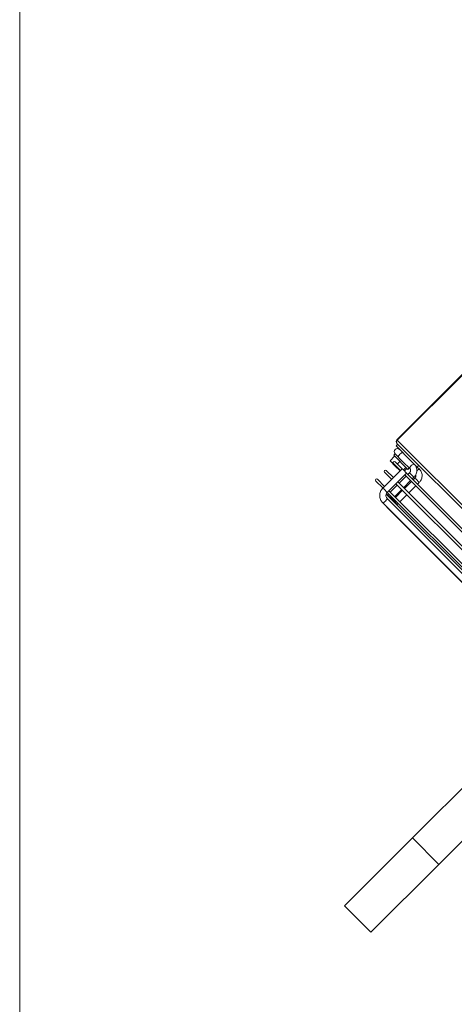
# Model space of a CAD drawing. Header units: millimetres. Extents: x -96593 to 66336, y -23969 to 7139.
# Tile 611 of 656: x 3466 to 3496, y 6707 to 6774. Entities that reach past the tile are written whole.
import ezdxf

# ---------------------------------------------------------------- set-up
doc = ezdxf.new("R2010")
doc.units = ezdxf.units.MM
doc.layers.add('mm_wentylacja_bloki', color=7, linetype='Continuous', lineweight=18)

# ---------------------------------------------------------------- blocks, each defined once
blk = doc.blocks.new('W_Gorny')
at = {"color": 7, "linetype": 'Continuous', "lineweight": 13}
for p, q in [((143.801, 251.724), (146.801, 251.724)), ((143.801, 244.007), (143.801, 251.724)), ((146.801, 244.007), (146.801, 251.724)), ((146.801, 244.007), (143.801, 244.007)), ((143.801, 230.641), (143.801, 244.007)), ((146.801, 230.641), (146.801, 244.007)), ((166.905, 226.124), (156.584, 226.124)), ((156.605, 225.924), (167.871, 225.924)), ((167.05, 226.624), (157.116, 226.624)), ((167.586, 226.614), (157.174, 226.614)), ((166.967, 226.114), (167.586, 226.114)), ((167.148, 226.614), (167.05, 226.624)), ((167.05, 226.624), (167.08, 226.614)), ((167.15, 225.874), (167.147, 225.924)), ((167.751, 225.874), (167.748, 225.924)), ((167.915, 225.774), (156.6, 225.774)), ((156.6, 225.574), (167.902, 225.574)), ((166.65, 225.874), (166.65, 225.774)), ((166.65, 225.874), (167.007, 225.874)), ((166.65, 225.574), (166.65, 224.774)), ((167.007, 225.874), (167.15, 225.874)), ((167.15, 225.774), (167.15, 225.874)), ((167.15, 224.774), (167.15, 225.574)), ((167.251, 225.874), (167.251, 225.774)), ((167.751, 225.874), (167.251, 225.874)), ((167.251, 225.574), (167.251, 224.774)), ((167.751, 225.774), (167.751, 225.874)), ((167.751, 224.774), (167.751, 225.574)), ((167.902, 225.764), (167.902, 223.564)), ((167.902, 225.764), (168.259, 225.764)), ((168.259, 225.764), (168.402, 225.764)), ((168.402, 223.564), (168.402, 225.764)), ((168.402, 225.574), (169.201, 225.574)), ((169.201, 225.774), (168.417, 225.774)), ((167.902, 224.774), (156.6, 224.774)), ((156.6, 224.574), (167.902, 224.574)), ((166.65, 224.574), (166.65, 223.774)), ((167.15, 223.774), (167.15, 224.574)), ((167.251, 224.574), (167.251, 223.774)), ((167.751, 223.774), (167.751, 224.574)), ((169.201, 224.774), (168.402, 224.774)), ((168.402, 224.574), (169.201, 224.574)), ((167.902, 223.774), (157.246, 223.774)), ((157.246, 223.574), (167.902, 223.574)), ((166.65, 223.574), (166.65, 223.374)), ((167.15, 223.374), (167.15, 223.574)), ((167.251, 223.574), (167.251, 223.374)), ((167.751, 223.374), (167.751, 223.574)), ((167.902, 223.564), (168.259, 223.564)), ((168.155, 223.564), (168.155, 223.284)), ((168.253, 223.564), (168.253, 223.284)), ((168.259, 223.564), (168.402, 223.564)), ((168.402, 223.814), (168.946, 223.814)), ((169.201, 223.774), (168.402, 223.774)), ((168.402, 223.574), (169.201, 223.574)), ((168.946, 223.814), (168.946, 223.774)), ((168.946, 223.814), (169.542, 223.814)), ((168.946, 223.574), (168.946, 223.284)), ((169.542, 223.814), (169.542, 223.284)), ((166.65, 223.374), (167.007, 223.374)), ((167.007, 223.374), (167.15, 223.374)), ((167.751, 223.374), (167.251, 223.374)), ((168.799, 223.124), (167.953, 223.124)), ((168.048, 223.284), (168.048, 223.124)), ((169.648, 223.284), (168.048, 223.284)), ((169.639, 223.124), (168.799, 223.124)), ((169.661, 223.124), (169.639, 223.124)), ((169.648, 223.124), (169.648, 223.284)), ((158.412, 222.424), (170.101, 222.424)), ((170.301, 222.224), (158.518, 222.224)), ((167.351, 222.624), (167.648, 222.624)), ((167.648, 222.624), (167.648, 222.424)), ((167.953, 222.624), (167.648, 222.624)), ((167.953, 222.624), (168.269, 222.624)), ((170.048, 222.624), (168.269, 222.624)), ((170.048, 222.424), (170.048, 222.624)), ((170.101, 222.424), (170.148, 222.424)), ((170.301, 214.424), (170.301, 222.224)), ((170.348, 222.224), (170.301, 222.224)), ((170.348, 214.27), (170.348, 222.224))]:
    blk.add_line(p, q, dxfattribs=at)
at = {"color": 7, "linetype": 'Continuous', "lineweight": 13, "flags": 128}
for points in [[(167.586, 226.114), (167.554, 226.133), (167.527, 226.188), (167.509, 226.269), (167.503, 226.364), (167.509, 226.46), (167.527, 226.541)], [(167.527, 226.541), (167.554, 226.595), (167.586, 226.614)], [(167.351, 222.624), (167.392, 222.643), (167.427, 222.698), (167.45, 222.779), (167.458, 222.846)], [(167.953, 223.124), (167.994, 223.105), (168.029, 223.051), (168.052, 222.97), (168.06, 222.874), (168.052, 222.779), (168.029, 222.698), (167.994, 222.643), (167.953, 222.624), (167.953, 222.624)], [(169.262, 223.124), (169.303, 223.105), (169.338, 223.051), (169.361, 222.97), (169.369, 222.874), (169.361, 222.779), (169.338, 222.698), (169.303, 222.643), (169.262, 222.624), (169.262, 222.624)]]:
    blk.add_lwpolyline(points, dxfattribs=at)
at = {"color": 7, "linetype": 'Continuous', "lineweight": 13}
for centre, radius, start in [((169.201, 225.674), 0.1, 270), ((169.201, 224.674), 0.1, 270), ((169.201, 223.674), 0.1, 270), ((169.661, 222.874), 0.25, 270), ((170.101, 222.224), 0.2, 0), ((170.148, 222.224), 0.2, 0)]:
    blk.add_arc(centre, radius, start, 90, dxfattribs=at)
for points, knots in [([(165.083, 226.114), (165.079, 226.115), (165.072, 226.116), (165.055, 226.119), (165.042, 226.122), (165.029, 226.124), (165.018, 226.125), (165.009, 226.124), (165.002, 226.122), (164.995, 226.119), (164.994, 226.115), (164.999, 226.115), (165.002, 226.114)], [0, 0, 0, 0, 0.18345, 0.298187, 0.38171, 0.443801, 0.50634, 0.559731, 0.613265, 0.697356, 0.82451, 1, 1, 1, 1]), ([(166.644, 225.924), (166.645, 225.921), (166.65, 225.905), (166.65, 225.888), (166.65, 225.874)], [0, 0, 0, 0, 0.205724, 1, 1, 1, 1]), ([(166.967, 226.115), (166.964, 226.115), (166.959, 226.115), (166.945, 226.118), (166.93, 226.122), (166.918, 226.124), (166.907, 226.124), (166.898, 226.124), (166.892, 226.124), (166.89, 226.123), (166.89, 226.123)], [0, 0, 0, 0, 0.224073, 0.450816, 0.601861, 0.713994, 0.806081, 0.898447, 0.985553, 1, 1, 1, 1]), ([(167.248, 225.916), (167.248, 225.916), (167.252, 225.903), (167.251, 225.888), (167.251, 225.874)], [0, 0, 0, 0, 0.036917, 1, 1, 1, 1]), ([(168.402, 225.764), (168.401, 225.798), (168.398, 225.886), (168.367, 226.027), (168.304, 226.179), (168.213, 226.317), (168.099, 226.433), (167.965, 226.523), (167.817, 226.585), (167.688, 226.611), (167.611, 226.614), (167.586, 226.614)], [0, 0, 0, 0, 0.075554, 0.199859, 0.324375, 0.448815, 0.573006, 0.696785, 0.820041, 0.942755, 1, 1, 1, 1]), ([(167.586, 226.114), (167.598, 226.114), (167.642, 226.112), (167.715, 226.089), (167.797, 226.032), (167.859, 225.95), (167.896, 225.857), (167.9, 225.793), (167.902, 225.764)], [0, 0, 0, 0, 0.076232, 0.275815, 0.472592, 0.66304, 0.848345, 1, 1, 1, 1]), ([(166.65, 223.374), (166.651, 223.343), (166.654, 223.259), (166.684, 223.126), (166.746, 222.984), (166.835, 222.858), (166.947, 222.754), (167.077, 222.679), (167.214, 222.632), (167.307, 222.627), (167.351, 222.624)], [0, 0, 0, 0, 0.0817871, 0.2154349, 0.3494941, 0.4834788, 0.6169619, 0.7495132, 0.880845, 1, 1, 1, 1]), ([(167.287, 223.141), (167.281, 223.143), (167.256, 223.15), (167.215, 223.187), (167.172, 223.251), (167.152, 223.318), (167.15, 223.361), (167.15, 223.374)], [0, 0, 0, 0, 0.093821, 0.358595, 0.610635, 0.877003, 1, 1, 1, 1]), ([(167.251, 223.374), (167.252, 223.343), (167.255, 223.259), (167.285, 223.126), (167.348, 222.984), (167.437, 222.858), (167.549, 222.754), (167.678, 222.679), (167.815, 222.632), (167.908, 222.627), (167.953, 222.624)], [0, 0, 0, 0, 0.081787, 0.215435, 0.349494, 0.483479, 0.616962, 0.749513, 0.880845, 1, 1, 1, 1]), ([(167.953, 223.124), (167.945, 223.125), (167.917, 223.126), (167.871, 223.142), (167.816, 223.186), (167.774, 223.251), (167.753, 223.318), (167.752, 223.361), (167.751, 223.374)], [0, 0, 0, 0, 0.084433, 0.307489, 0.509832, 0.702444, 0.906005, 1, 1, 1, 1])]:
    blk.add_open_spline(points, degree=3, knots=knots, dxfattribs=at)

msp = doc.modelspace()

# ---------------------------------------------------------------- linework, layer by layer
at = {"layer": 'mm_wentylacja_bloki'}
msp.add_lwpolyline([(3466.252, 7103.929), (3972.779, 7103.929), (3972.779, 6010.863), (3466.252, 6010.863)], close=True, dxfattribs=at)

# ---------------------------------------------------------------- block references
at = {"color": 0, "xscale": 0.8500000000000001, "yscale": 0.8500000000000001, "zscale": 0.8500000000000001, "rotation": 135.000000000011}
msp.add_blockref('W_Gorny', (3728.021, 6776.414), dxfattribs=at)

doc.saveas('drawing.dxf')
